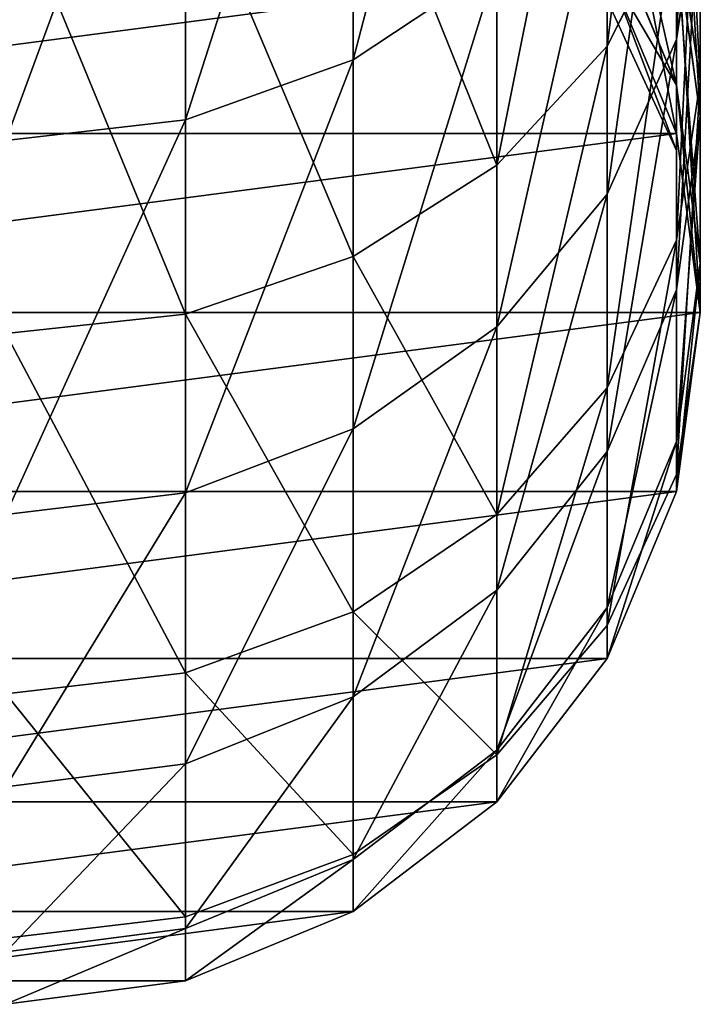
# Model space of a CAD drawing. Header units: inches. Extents: x 15 to 546804, y -66 to 267312.
# Tile 397 of 478: x 433607.5 to 433615.34, y 134581.32 to 134592.67. Entities that reach past the tile are written whole.
import ezdxf

# ---------------------------------------------------------------- set-up
doc = ezdxf.new("R2010")
doc.units = ezdxf.units.IN
doc.header["$MEASUREMENT"] = 0

msp = doc.modelspace()

# ---------------------------------------------------------------- linework, layer by layer
at = {"color": 7, "extrusion": (-1, -1.27576e-07, -3.33067e-16)}
for p, q in [((433611.336, 134597.544, 1633.463), (433611.336, 134592.207, 1625.564)), ((433614.265, 134592.365, 971.322), (433614.265, 134597.349, 963.685)), ((433609.407, 134596.912, 1633.954), (433609.407, 134591.516, 1625.967)), ((433615.064, 134596.406, 1623.114), (433615.064, 134592.441, 1615.155)), ((433612.993, 134590.994, 970.55), (433612.993, 134596.091, 962.739)), ((433615.336, 134591.958, 980.958), (433615.336, 134595.677, 973.183)), ((433611.336, 134589.941, 969.959), (433611.336, 134595.125, 962.014)), ((433614.265, 134594.738, 1624.087), (433614.265, 134590.66, 1615.9)), ((433609.407, 134589.279, 969.587), (433609.407, 134594.518, 961.558)), ((433615.336, 134594.353, 1614.356), (433615.064, 134592.441, 1615.155)), ((433615.336, 134594.353, 1614.356), (433615.336, 134591.56, 1606.203)), ((433615.064, 134593.963, 972.22), (433614.265, 134592.365, 971.322)), ((433615.064, 134590.132, 980.228), (433615.064, 134593.963, 972.22)), ((433614.265, 134593.832, 1597.226), (433615.064, 134591.918, 1597.481)), ((433615.064, 134593.784, 981.687), (433615.336, 134591.958, 980.958)), ((433615.064, 134591.359, 989.154), (433615.064, 134593.784, 981.687)), ((433615.064, 134593.56, 1605.662), (433615.336, 134591.56, 1606.203)), ((433615.064, 134593.56, 1605.662), (433615.064, 134591.918, 1597.481)), ((433612.993, 134593.306, 1624.923), (433611.336, 134592.207, 1625.564)), ((433612.993, 134593.306, 1624.923), (433612.993, 134589.13, 1616.54)), ((433614.265, 134593.281, 1588.891), (433615.064, 134591.359, 1589.018)), ((433615.064, 134591.359, 1589.154), (433614.265, 134593.281, 1589.154)), ((433615.064, 134591.359, 989.154), (433614.265, 134593.281, 989.154)), ((433614.265, 134592.901, 990.325), (433615.064, 134591.162, 989.76)), ((433614.265, 134592.365, 971.322), (433612.993, 134590.994, 970.55)), ((433615.064, 134592.441, 1615.155), (433614.265, 134590.66, 1615.9)), ((433614.265, 134588.43, 979.548), (433614.265, 134592.365, 971.322)), ((433615.064, 134592.441, 1615.155), (433615.064, 134589.559, 1606.744)), ((433611.336, 134592.207, 1625.564), (433609.407, 134591.516, 1625.967)), ((433611.336, 134592.207, 1625.564), (433611.336, 134587.956, 1617.031)), ((433615.336, 134591.958, 980.958), (433615.064, 134590.132, 980.228)), ((433615.064, 134591.918, 1597.481), (433615.336, 134589.864, 1597.753)), ((433615.064, 134591.918, 1597.481), (433615.064, 134591.359, 1589.154)), ((433615.336, 134589.296, 989.154), (433615.336, 134591.958, 980.958)), ((433609.407, 134591.516, 1625.967), (433607.336, 134591.28, 1626.105)), ((433609.407, 134591.516, 1625.967), (433609.407, 134587.218, 1617.34)), ((433615.336, 134591.56, 1606.203), (433615.064, 134589.559, 1606.744)), ((433615.336, 134591.56, 1606.203), (433615.336, 134589.864, 1597.753)), ((433615.064, 134591.359, 1589.018), (433615.336, 134589.295, 1589.154)), ((433615.336, 134589.295, 1589.154), (433615.064, 134591.359, 1589.154)), ((433615.064, 134591.359, 1589.154), (433615.064, 134591.359, 1589.018)), ((433615.336, 134589.296, 989.154), (433615.064, 134591.359, 989.154)), ((433615.064, 134591.359, 1589.018), (433615.064, 134591.359, 989.154)), ((433615.064, 134591.162, 989.76), (433615.064, 134591.359, 989.154)), ((433612.993, 134590.994, 970.55), (433611.336, 134589.941, 969.959)), ((433612.993, 134586.969, 978.964), (433612.993, 134590.994, 970.55)), ((433614.265, 134590.66, 1615.9), (433612.993, 134589.13, 1616.54)), ((433614.265, 134590.66, 1615.9), (433614.265, 134587.695, 1607.248)), ((433615.064, 134590.132, 980.228), (433614.265, 134588.43, 979.548)), ((433615.064, 134587.429, 988.548), (433615.064, 134590.132, 980.228)), ((433611.336, 134589.941, 969.959), (433609.407, 134589.279, 969.587)), ((433611.336, 134585.848, 978.516), (433611.336, 134589.941, 969.959)), ((433615.336, 134589.864, 1597.753), (433615.064, 134587.81, 1598.026)), ((433615.336, 134589.864, 1597.753), (433615.336, 134589.295, 1589.154)), ((433615.064, 134589.559, 1606.744), (433614.265, 134587.695, 1607.248)), ((433615.064, 134589.559, 1606.744), (433615.064, 134587.81, 1598.026)), ((433615.064, 134587.232, 989.154), (433615.336, 134589.296, 989.154)), ((433615.336, 134589.296, 989.154), (433615.064, 134587.429, 988.548)), ((433615.336, 134589.295, 1589.154), (433615.064, 134587.232, 1589.291)), ((433615.064, 134587.232, 1589.154), (433615.336, 134589.295, 1589.154)), ((433615.336, 134589.295, 1589.154), (433615.336, 134589.296, 989.154)), ((433609.407, 134589.279, 969.587), (433607.336, 134589.054, 969.46)), ((433609.407, 134585.143, 978.235), (433609.407, 134589.279, 969.587)), ((433612.993, 134589.13, 1616.54), (433611.336, 134587.956, 1617.031)), ((433612.993, 134589.13, 1616.54), (433612.993, 134586.095, 1607.681)), ((433614.265, 134588.43, 979.548), (433612.993, 134586.969, 978.964)), ((433614.265, 134585.69, 987.983), (433614.265, 134588.43, 979.548)), ((433611.336, 134587.956, 1617.031), (433609.407, 134587.218, 1617.34)), ((433611.336, 134587.956, 1617.031), (433611.336, 134584.866, 1608.013)), ((433615.064, 134587.81, 1598.026), (433614.265, 134585.896, 1598.281)), ((433615.064, 134587.81, 1598.026), (433615.064, 134587.232, 1589.291)), ((433614.265, 134587.695, 1607.248), (433612.993, 134586.095, 1607.681)), ((433614.265, 134587.695, 1607.248), (433614.265, 134585.896, 1598.281)), ((433615.064, 134587.429, 988.548), (433614.265, 134585.69, 987.983)), ((433609.407, 134587.218, 1617.34), (433607.336, 134586.967, 1617.445)), ((433609.407, 134587.218, 1617.34), (433609.407, 134584.094, 1608.222)), ((433615.064, 134587.232, 1589.291), (433614.265, 134585.31, 1589.418)), ((433614.265, 134585.31, 1589.154), (433615.064, 134587.232, 1589.154)), ((433614.265, 134585.31, 989.154), (433615.064, 134587.232, 989.154)), ((433615.064, 134587.232, 1589.154), (433615.064, 134587.232, 989.154)), ((433612.993, 134586.969, 978.964), (433611.336, 134585.848, 978.516)), ((433612.993, 134584.197, 987.498), (433612.993, 134586.969, 978.964)), ((433612.993, 134586.095, 1607.681), (433611.336, 134584.866, 1608.013)), ((433612.993, 134586.095, 1607.681), (433612.993, 134584.252, 1598.499)), ((433614.265, 134585.896, 1598.281), (433612.993, 134584.252, 1598.499)), ((433614.265, 134585.896, 1598.281), (433614.265, 134585.31, 1589.418)), ((433611.336, 134585.848, 978.516), (433609.407, 134585.143, 978.235)), ((433611.336, 134583.051, 987.126), (433611.336, 134585.848, 978.516)), ((433614.265, 134585.69, 987.983), (433612.993, 134584.197, 987.498)), ((433614.265, 134585.31, 1589.418), (433612.993, 134583.659, 1589.527)), ((433612.993, 134583.659, 1589.154), (433614.265, 134585.31, 1589.154)), ((433612.993, 134583.659, 989.154), (433614.265, 134585.31, 989.154)), ((433614.265, 134585.31, 1589.154), (433614.265, 134585.31, 989.154)), ((433609.407, 134585.143, 978.235), (433607.336, 134584.902, 978.139)), ((433609.407, 134582.331, 986.892), (433609.407, 134585.143, 978.235)), ((433611.336, 134584.866, 1608.013), (433609.407, 134584.094, 1608.222)), ((433611.336, 134584.866, 1608.013), (433611.336, 134582.991, 1598.666)), ((433612.993, 134584.252, 1598.499), (433611.336, 134582.991, 1598.666)), ((433612.993, 134584.197, 987.498), (433611.336, 134583.051, 987.126)), ((433612.993, 134584.252, 1598.499), (433612.993, 134583.659, 1589.527)), ((433609.407, 134584.094, 1608.222), (433607.336, 134583.831, 1608.293)), ((433609.407, 134584.094, 1608.222), (433609.407, 134582.198, 1598.772)), ((433612.993, 134583.659, 1589.527), (433611.336, 134582.392, 1589.611)), ((433611.336, 134582.392, 1589.154), (433612.993, 134583.659, 1589.154)), ((433611.336, 134582.392, 989.154), (433612.993, 134583.659, 989.154)), ((433612.993, 134583.659, 1589.154), (433612.993, 134583.659, 989.154)), ((433611.336, 134583.051, 987.126), (433609.407, 134582.331, 986.892)), ((433611.336, 134582.991, 1598.666), (433609.407, 134582.198, 1598.772)), ((433611.336, 134582.991, 1598.666), (433611.336, 134582.392, 1589.611)), ((433611.336, 134582.392, 1589.611), (433609.407, 134581.595, 1589.663)), ((433609.407, 134581.595, 1589.154), (433611.336, 134582.392, 1589.154)), ((433609.407, 134581.595, 989.154), (433611.336, 134582.392, 989.154)), ((433611.336, 134582.392, 1589.154), (433611.336, 134582.392, 989.154)), ((433609.407, 134582.331, 986.892), (433607.336, 134582.085, 986.812)), ((433609.407, 134582.198, 1598.772), (433607.336, 134581.927, 1598.808)), ((433609.407, 134582.198, 1598.772), (433609.407, 134581.595, 1589.663)), ((433609.407, 134581.595, 1589.663), (433607.336, 134581.324, 1589.681)), ((433607.336, 134581.324, 1589.154), (433609.407, 134581.595, 1589.154)), ((433607.336, 134581.324, 989.154), (433609.407, 134581.595, 989.154)), ((433609.407, 134581.595, 1589.154), (433609.407, 134581.595, 989.154))]:
    msp.add_line(p, q, dxfattribs=at)

# ---------------------------------------------------------------- meshes
at = {"color": 7}
mesh = msp.add_polyface(dxfattribs=at)
corners = [(433614.265, 134592.365, 971.322), (433615.064, 134598.814, 964.785), (433614.265, 134597.349, 963.685), (433615.064, 134593.963, 972.22)]
mesh.append_faces([[corners[k] for k in face] for face in [(0, 1, 2), (1, 0, 3)]], dxfattribs={"vtx0": -1, "color": 7})
mesh = msp.add_polyface(dxfattribs=at)
corners = [(433611.336, 134592.207, 1625.564), (433612.993, 134598.549, 1632.683), (433612.993, 134593.306, 1624.923), (433611.336, 134597.544, 1633.463)]
mesh.append_faces([[corners[k] for k in face] for face in [(0, 1, 2), (1, 0, 3)]], dxfattribs={"vtx0": -1, "color": 7})
mesh = msp.add_polyface(dxfattribs=at)
corners = [(433615.064, 134592.441, 1615.155), (433615.336, 134598.196, 1622.07), (433615.336, 134594.353, 1614.356), (433615.064, 134596.406, 1623.114)]
mesh.append_faces([[corners[k] for k in face] for face in [(0, 1, 2), (1, 0, 3)]], dxfattribs={"vtx0": -1, "color": 7})
mesh = msp.add_polyface(dxfattribs=at)
corners = [(433609.407, 134591.516, 1625.967), (433611.336, 134597.544, 1633.463), (433611.336, 134592.207, 1625.564), (433609.407, 134596.912, 1633.954)]
mesh.append_faces([[corners[k] for k in face] for face in [(0, 1, 2), (1, 0, 3)]], dxfattribs={"vtx0": -1, "color": 7})
mesh = msp.add_polyface(dxfattribs=at)
corners = [(433612.993, 134590.994, 970.55), (433614.265, 134597.349, 963.685), (433612.993, 134596.091, 962.739), (433614.265, 134592.365, 971.322)]
mesh.append_faces([[corners[k] for k in face] for face in [(0, 1, 2), (1, 0, 3)]], dxfattribs={"vtx0": -1, "color": 7})
mesh = msp.add_polyface(dxfattribs=at)
corners = [(433615.336, 134591.958, 980.958), (433615.064, 134597.391, 974.147), (433615.336, 134595.677, 973.183), (433615.064, 134593.784, 981.687)]
mesh.append_faces([[corners[k] for k in face] for face in [(0, 1, 2), (1, 0, 3)]], dxfattribs={"vtx0": -1, "color": 7})
mesh = msp.add_polyface(dxfattribs=at)
corners = [(433609.407, 134581.595, 1589.154), (433605.266, 134581.595, 1589.154), (433607.336, 134581.324, 1589.154), (433611.336, 134582.392, 1589.154), (433603.336, 134582.392, 1589.154), (433612.993, 134583.659, 1589.154), (433601.68, 134583.659, 1589.154), (433614.265, 134585.31, 1589.154), (433600.408, 134585.31, 1589.154), (433615.064, 134587.232, 1589.154), (433599.609, 134587.232, 1589.154), (433615.336, 134589.295, 1589.154), (433599.336, 134589.295, 1589.154), (433615.064, 134591.359, 1589.154), (433599.609, 134591.359, 1589.154), (433614.265, 134593.281, 1589.154), (433600.408, 134593.281, 1589.154), (433612.993, 134594.932, 1589.154), (433601.68, 134594.932, 1589.154), (433611.336, 134596.199, 1589.154), (433603.336, 134596.199, 1589.154), (433609.407, 134596.995, 1589.154), (433605.266, 134596.995, 1589.154), (433607.336, 134597.267, 1589.154)]
mesh.append_faces([[corners[k] for k in face] for face in [(0, 1, 2), (22, 21, 23)]], dxfattribs={"vtx0": -1, "color": 7})
mesh.append_faces([[corners[k] for k in face] for face in [(1, 3, 4), (4, 5, 6), (6, 7, 8), (8, 9, 10), (10, 11, 12), (12, 13, 14), (14, 15, 16), (16, 17, 18), (18, 19, 20), (20, 21, 22)]], dxfattribs={"vtx0": -1, "vtx1": -1, "color": 7})
mesh.append_faces([[corners[k] for k in face] for face in [(1, 0, 3), (4, 3, 5), (6, 5, 7), (8, 7, 9), (10, 9, 11), (12, 11, 13), (14, 13, 15), (16, 15, 17), (18, 17, 19), (20, 19, 21)]], dxfattribs={"vtx0": -1, "vtx2": -1, "color": 7})
mesh = msp.add_polyface(dxfattribs=at)
corners = [(433607.336, 134591.28, 1626.105), (433609.407, 134596.912, 1633.954), (433609.407, 134591.516, 1625.967), (433607.336, 134596.696, 1634.121)]
mesh.append_faces([[corners[k] for k in face] for face in [(0, 1, 2), (1, 0, 3)]], dxfattribs={"vtx0": -1, "color": 7})
mesh = msp.add_polyface(dxfattribs=at)
corners = [(433614.265, 134590.66, 1615.9), (433615.064, 134596.406, 1623.114), (433615.064, 134592.441, 1615.155), (433614.265, 134594.738, 1624.087)]
mesh.append_faces([[corners[k] for k in face] for face in [(0, 1, 2), (1, 0, 3)]], dxfattribs={"vtx0": -1, "color": 7})
mesh = msp.add_polyface(dxfattribs=at)
corners = [(433615.336, 134591.56, 1606.203), (433615.064, 134596.265, 1613.556), (433615.064, 134593.56, 1605.662), (433615.336, 134594.353, 1614.356)]
mesh.append_faces([[corners[k] for k in face] for face in [(0, 1, 2), (1, 0, 3)]], dxfattribs={"vtx0": -1, "color": 7})
mesh = msp.add_polyface(dxfattribs=at)
corners = [(433611.336, 134595.125, 962.014), (433612.993, 134590.994, 970.55), (433612.993, 134596.091, 962.739), (433611.336, 134589.941, 969.959)]
mesh.append_faces([[corners[k] for k in face] for face in [(0, 1, 2), (1, 0, 3)]], dxfattribs={"vtx0": -1, "color": 7})
mesh = msp.add_polyface(dxfattribs=at)
corners = [(433615.064, 134590.132, 980.228), (433615.336, 134595.677, 973.183), (433615.064, 134593.963, 972.22), (433615.336, 134591.958, 980.958)]
mesh.append_faces([[corners[k] for k in face] for face in [(0, 1, 2), (1, 0, 3)]], dxfattribs={"vtx0": -1, "color": 7})
mesh = msp.add_polyface(dxfattribs=at)
corners = [(433615.064, 134591.359, 989.154), (433614.265, 134595.486, 982.367), (433615.064, 134593.784, 981.687), (433614.265, 134593.281, 989.154)]
mesh.append_faces([[corners[k] for k in face] for face in [(0, 1, 2), (1, 0, 3)]], dxfattribs={"vtx0": -1, "color": 7})
mesh = msp.add_polyface(dxfattribs=at)
corners = [(433615.064, 134591.918, 1597.481), (433614.265, 134595.424, 1605.158), (433614.265, 134593.832, 1597.226), (433615.064, 134593.56, 1605.662)]
mesh.append_faces([[corners[k] for k in face] for face in [(0, 1, 2), (1, 0, 3)]], dxfattribs={"vtx0": -1, "color": 7})
mesh = msp.add_polyface(dxfattribs=at)
corners = [(433609.407, 134594.518, 961.558), (433611.336, 134589.941, 969.959), (433611.336, 134595.125, 962.014), (433609.407, 134589.279, 969.587)]
mesh.append_faces([[corners[k] for k in face] for face in [(0, 1, 2), (1, 0, 3)]], dxfattribs={"vtx0": -1, "color": 7})
mesh = msp.add_polyface(dxfattribs=at)
corners = [(433612.993, 134589.13, 1616.54), (433614.265, 134594.738, 1624.087), (433614.265, 134590.66, 1615.9), (433612.993, 134593.306, 1624.923)]
mesh.append_faces([[corners[k] for k in face] for face in [(0, 1, 2), (1, 0, 3)]], dxfattribs={"vtx0": -1, "color": 7})
mesh = msp.add_polyface(dxfattribs=at)
corners = [(433607.336, 134594.311, 961.403), (433609.407, 134589.279, 969.587), (433609.407, 134594.518, 961.558), (433607.336, 134589.054, 969.46)]
mesh.append_faces([[corners[k] for k in face] for face in [(0, 1, 2), (1, 0, 3)]], dxfattribs={"vtx0": -1, "color": 7})
mesh = msp.add_polyface(dxfattribs=at)
corners = [(433615.064, 134589.559, 1606.744), (433615.336, 134594.353, 1614.356), (433615.336, 134591.56, 1606.203), (433615.064, 134592.441, 1615.155)]
mesh.append_faces([[corners[k] for k in face] for face in [(0, 1, 2), (1, 0, 3)]], dxfattribs={"vtx0": -1, "color": 7})
mesh = msp.add_polyface(dxfattribs=at)
corners = [(433614.265, 134588.43, 979.548), (433615.064, 134593.963, 972.22), (433614.265, 134592.365, 971.322), (433615.064, 134590.132, 980.228)]
mesh.append_faces([[corners[k] for k in face] for face in [(0, 1, 2), (1, 0, 3)]], dxfattribs={"vtx0": -1, "color": 7})
mesh = msp.add_polyface(dxfattribs=at)
corners = [(433615.064, 134591.918, 1597.481), (433614.265, 134593.281, 1589.154), (433615.064, 134591.359, 1589.154), (433614.265, 134593.832, 1597.226)]
mesh.append_faces([[corners[k] for k in face] for face in [(0, 1, 2), (1, 0, 3)]], dxfattribs={"vtx0": -1, "color": 7})
mesh = msp.add_polyface(dxfattribs=at)
corners = [(433615.336, 134589.296, 989.154), (433615.064, 134593.784, 981.687), (433615.336, 134591.958, 980.958), (433615.064, 134591.359, 989.154)]
mesh.append_faces([[corners[k] for k in face] for face in [(0, 1, 2), (1, 0, 3)]], dxfattribs={"vtx0": -1, "color": 7})
mesh = msp.add_polyface(dxfattribs=at)
corners = [(433615.336, 134589.864, 1597.753), (433615.064, 134593.56, 1605.662), (433615.064, 134591.918, 1597.481), (433615.336, 134591.56, 1606.203)]
mesh.append_faces([[corners[k] for k in face] for face in [(0, 1, 2), (1, 0, 3)]], dxfattribs={"vtx0": -1, "color": 7})
mesh = msp.add_polyface(dxfattribs=at)
corners = [(433611.336, 134587.956, 1617.031), (433612.993, 134593.306, 1624.923), (433612.993, 134589.13, 1616.54), (433611.336, 134592.207, 1625.564)]
mesh.append_faces([[corners[k] for k in face] for face in [(0, 1, 2), (1, 0, 3)]], dxfattribs={"vtx0": -1, "color": 7})
mesh = msp.add_polyface(dxfattribs=at)
corners = [(433614.265, 134593.281, 1588.891), (433615.064, 134591.359, 989.154), (433614.265, 134593.281, 989.154), (433615.064, 134591.359, 1589.018)]
mesh.append_faces([[corners[k] for k in face] for face in [(0, 1, 2), (1, 0, 3)]], dxfattribs={"vtx0": -1, "color": 7})
mesh = msp.add_polyface(dxfattribs=at)
corners = [(433615.064, 134591.162, 989.76), (433614.265, 134593.281, 989.154), (433615.064, 134591.359, 989.154), (433614.265, 134592.901, 990.325)]
mesh.append_faces([[corners[k] for k in face] for face in [(0, 1, 2), (1, 0, 3)]], dxfattribs={"vtx0": -1, "color": 7})
mesh = msp.add_polyface(dxfattribs=at)
corners = [(433612.993, 134586.969, 978.964), (433614.265, 134592.365, 971.322), (433612.993, 134590.994, 970.55), (433614.265, 134588.43, 979.548)]
mesh.append_faces([[corners[k] for k in face] for face in [(0, 1, 2), (1, 0, 3)]], dxfattribs={"vtx0": -1, "color": 7})
mesh = msp.add_polyface(dxfattribs=at)
corners = [(433614.265, 134587.695, 1607.248), (433615.064, 134592.441, 1615.155), (433615.064, 134589.559, 1606.744), (433614.265, 134590.66, 1615.9)]
mesh.append_faces([[corners[k] for k in face] for face in [(0, 1, 2), (1, 0, 3)]], dxfattribs={"vtx0": -1, "color": 7})
mesh = msp.add_polyface(dxfattribs=at)
corners = [(433609.407, 134587.218, 1617.34), (433611.336, 134592.207, 1625.564), (433611.336, 134587.956, 1617.031), (433609.407, 134591.516, 1625.967)]
mesh.append_faces([[corners[k] for k in face] for face in [(0, 1, 2), (1, 0, 3)]], dxfattribs={"vtx0": -1, "color": 7})
mesh = msp.add_polyface(dxfattribs=at)
corners = [(433615.064, 134587.429, 988.548), (433615.336, 134591.958, 980.958), (433615.064, 134590.132, 980.228), (433615.336, 134589.296, 989.154)]
mesh.append_faces([[corners[k] for k in face] for face in [(0, 1, 2), (1, 0, 3)]], dxfattribs={"vtx0": -1, "color": 7})
mesh = msp.add_polyface(dxfattribs=at)
corners = [(433615.336, 134589.295, 1589.154), (433615.064, 134591.918, 1597.481), (433615.064, 134591.359, 1589.154), (433615.336, 134589.864, 1597.753)]
mesh.append_faces([[corners[k] for k in face] for face in [(0, 1, 2), (1, 0, 3)]], dxfattribs={"vtx0": -1, "color": 7})
mesh = msp.add_polyface(dxfattribs=at)
corners = [(433607.336, 134586.967, 1617.445), (433609.407, 134591.516, 1625.967), (433609.407, 134587.218, 1617.34), (433607.336, 134591.28, 1626.105)]
mesh.append_faces([[corners[k] for k in face] for face in [(0, 1, 2), (1, 0, 3)]], dxfattribs={"vtx0": -1, "color": 7})
mesh = msp.add_polyface(dxfattribs=at)
corners = [(433615.064, 134587.81, 1598.026), (433615.336, 134591.56, 1606.203), (433615.336, 134589.864, 1597.753), (433615.064, 134589.559, 1606.744)]
mesh.append_faces([[corners[k] for k in face] for face in [(0, 1, 2), (1, 0, 3)]], dxfattribs={"vtx0": -1, "color": 7})
mesh = msp.add_polyface(dxfattribs=at)
corners = [(433615.064, 134591.359, 1589.018), (433615.336, 134589.296, 989.154), (433615.064, 134591.359, 989.154), (433615.336, 134589.295, 1589.154)]
mesh.append_faces([[corners[k] for k in face] for face in [(0, 1, 2), (1, 0, 3)]], dxfattribs={"vtx0": -1, "color": 7})
mesh = msp.add_polyface(dxfattribs=at)
corners = [(433611.336, 134589.941, 969.959), (433612.993, 134586.969, 978.964), (433612.993, 134590.994, 970.55), (433611.336, 134585.848, 978.516)]
mesh.append_faces([[corners[k] for k in face] for face in [(0, 1, 2), (1, 0, 3)]], dxfattribs={"vtx0": -1, "color": 7})
mesh = msp.add_polyface(dxfattribs=at)
corners = [(433612.993, 134586.095, 1607.681), (433614.265, 134590.66, 1615.9), (433614.265, 134587.695, 1607.248), (433612.993, 134589.13, 1616.54)]
mesh.append_faces([[corners[k] for k in face] for face in [(0, 1, 2), (1, 0, 3)]], dxfattribs={"vtx0": -1, "color": 7})
mesh = msp.add_polyface(dxfattribs=at)
corners = [(433614.265, 134585.69, 987.983), (433615.064, 134590.132, 980.228), (433614.265, 134588.43, 979.548), (433615.064, 134587.429, 988.548)]
mesh.append_faces([[corners[k] for k in face] for face in [(0, 1, 2), (1, 0, 3)]], dxfattribs={"vtx0": -1, "color": 7})
mesh = msp.add_polyface(dxfattribs=at)
corners = [(433609.407, 134589.279, 969.587), (433611.336, 134585.848, 978.516), (433611.336, 134589.941, 969.959), (433609.407, 134585.143, 978.235)]
mesh.append_faces([[corners[k] for k in face] for face in [(0, 1, 2), (1, 0, 3)]], dxfattribs={"vtx0": -1, "color": 7})
mesh = msp.add_polyface(dxfattribs=at)
corners = [(433615.064, 134587.232, 1589.291), (433615.336, 134589.864, 1597.753), (433615.336, 134589.295, 1589.154), (433615.064, 134587.81, 1598.026)]
mesh.append_faces([[corners[k] for k in face] for face in [(0, 1, 2), (1, 0, 3)]], dxfattribs={"vtx0": -1, "color": 7})
mesh = msp.add_polyface(dxfattribs=at)
corners = [(433614.265, 134585.896, 1598.281), (433615.064, 134589.559, 1606.744), (433615.064, 134587.81, 1598.026), (433614.265, 134587.695, 1607.248)]
mesh.append_faces([[corners[k] for k in face] for face in [(0, 1, 2), (1, 0, 3)]], dxfattribs={"vtx0": -1, "color": 7})
mesh = msp.add_polyface(dxfattribs=at)
corners = [(433615.336, 134589.295, 1589.154), (433615.064, 134587.232, 989.154), (433615.336, 134589.296, 989.154), (433615.064, 134587.232, 1589.154)]
mesh.append_faces([[corners[k] for k in face] for face in [(0, 1, 2), (1, 0, 3)]], dxfattribs={"vtx0": -1, "color": 7})
mesh = msp.add_polyface(dxfattribs=at)
corners = [(433607.336, 134589.054, 969.46), (433609.407, 134585.143, 978.235), (433609.407, 134589.279, 969.587), (433607.336, 134584.902, 978.139)]
mesh.append_faces([[corners[k] for k in face] for face in [(0, 1, 2), (1, 0, 3)]], dxfattribs={"vtx0": -1, "color": 7})
mesh = msp.add_polyface(dxfattribs=at)
corners = [(433611.336, 134584.866, 1608.013), (433612.993, 134589.13, 1616.54), (433612.993, 134586.095, 1607.681), (433611.336, 134587.956, 1617.031)]
mesh.append_faces([[corners[k] for k in face] for face in [(0, 1, 2), (1, 0, 3)]], dxfattribs={"vtx0": -1, "color": 7})
mesh = msp.add_polyface(dxfattribs=at)
corners = [(433612.993, 134584.197, 987.498), (433614.265, 134588.43, 979.548), (433612.993, 134586.969, 978.964), (433614.265, 134585.69, 987.983)]
mesh.append_faces([[corners[k] for k in face] for face in [(0, 1, 2), (1, 0, 3)]], dxfattribs={"vtx0": -1, "color": 7})
mesh = msp.add_polyface(dxfattribs=at)
corners = [(433609.407, 134584.094, 1608.222), (433611.336, 134587.956, 1617.031), (433611.336, 134584.866, 1608.013), (433609.407, 134587.218, 1617.34)]
mesh.append_faces([[corners[k] for k in face] for face in [(0, 1, 2), (1, 0, 3)]], dxfattribs={"vtx0": -1, "color": 7})
mesh = msp.add_polyface(dxfattribs=at)
corners = [(433614.265, 134585.31, 1589.418), (433615.064, 134587.81, 1598.026), (433615.064, 134587.232, 1589.291), (433614.265, 134585.896, 1598.281)]
mesh.append_faces([[corners[k] for k in face] for face in [(0, 1, 2), (1, 0, 3)]], dxfattribs={"vtx0": -1, "color": 7})
mesh = msp.add_polyface(dxfattribs=at)
corners = [(433612.993, 134584.252, 1598.499), (433614.265, 134587.695, 1607.248), (433614.265, 134585.896, 1598.281), (433612.993, 134586.095, 1607.681)]
mesh.append_faces([[corners[k] for k in face] for face in [(0, 1, 2), (1, 0, 3)]], dxfattribs={"vtx0": -1, "color": 7})
mesh = msp.add_polyface(dxfattribs=at)
corners = [(433607.336, 134583.831, 1608.293), (433609.407, 134587.218, 1617.34), (433609.407, 134584.094, 1608.222), (433607.336, 134586.967, 1617.445)]
mesh.append_faces([[corners[k] for k in face] for face in [(0, 1, 2), (1, 0, 3)]], dxfattribs={"vtx0": -1, "color": 7})
mesh = msp.add_polyface(dxfattribs=at)
corners = [(433615.064, 134587.232, 1589.154), (433614.265, 134585.31, 989.154), (433615.064, 134587.232, 989.154), (433614.265, 134585.31, 1589.154)]
mesh.append_faces([[corners[k] for k in face] for face in [(0, 1, 2), (1, 0, 3)]], dxfattribs={"vtx0": -1, "color": 7})
mesh = msp.add_polyface(dxfattribs=at)
corners = [(433611.336, 134585.848, 978.516), (433612.993, 134584.197, 987.498), (433612.993, 134586.969, 978.964), (433611.336, 134583.051, 987.126)]
mesh.append_faces([[corners[k] for k in face] for face in [(0, 1, 2), (1, 0, 3)]], dxfattribs={"vtx0": -1, "color": 7})
mesh = msp.add_polyface(dxfattribs=at)
corners = [(433611.336, 134582.991, 1598.666), (433612.993, 134586.095, 1607.681), (433612.993, 134584.252, 1598.499), (433611.336, 134584.866, 1608.013)]
mesh.append_faces([[corners[k] for k in face] for face in [(0, 1, 2), (1, 0, 3)]], dxfattribs={"vtx0": -1, "color": 7})
mesh = msp.add_polyface(dxfattribs=at)
corners = [(433612.993, 134583.659, 1589.527), (433614.265, 134585.896, 1598.281), (433614.265, 134585.31, 1589.418), (433612.993, 134584.252, 1598.499)]
mesh.append_faces([[corners[k] for k in face] for face in [(0, 1, 2), (1, 0, 3)]], dxfattribs={"vtx0": -1, "color": 7})
mesh = msp.add_polyface(dxfattribs=at)
corners = [(433609.407, 134585.143, 978.235), (433611.336, 134583.051, 987.126), (433611.336, 134585.848, 978.516), (433609.407, 134582.331, 986.892)]
mesh.append_faces([[corners[k] for k in face] for face in [(0, 1, 2), (1, 0, 3)]], dxfattribs={"vtx0": -1, "color": 7})
mesh = msp.add_polyface(dxfattribs=at)
corners = [(433614.265, 134585.31, 1589.154), (433612.993, 134583.659, 989.154), (433614.265, 134585.31, 989.154), (433612.993, 134583.659, 1589.154)]
mesh.append_faces([[corners[k] for k in face] for face in [(0, 1, 2), (1, 0, 3)]], dxfattribs={"vtx0": -1, "color": 7})
mesh = msp.add_polyface(dxfattribs=at)
corners = [(433607.336, 134584.902, 978.139), (433609.407, 134582.331, 986.892), (433609.407, 134585.143, 978.235), (433607.336, 134582.085, 986.812)]
mesh.append_faces([[corners[k] for k in face] for face in [(0, 1, 2), (1, 0, 3)]], dxfattribs={"vtx0": -1, "color": 7})
mesh = msp.add_polyface(dxfattribs=at)
corners = [(433609.407, 134582.198, 1598.772), (433611.336, 134584.866, 1608.013), (433611.336, 134582.991, 1598.666), (433609.407, 134584.094, 1608.222)]
mesh.append_faces([[corners[k] for k in face] for face in [(0, 1, 2), (1, 0, 3)]], dxfattribs={"vtx0": -1, "color": 7})
mesh = msp.add_polyface(dxfattribs=at)
corners = [(433611.336, 134582.392, 1589.611), (433612.993, 134584.252, 1598.499), (433612.993, 134583.659, 1589.527), (433611.336, 134582.991, 1598.666)]
mesh.append_faces([[corners[k] for k in face] for face in [(0, 1, 2), (1, 0, 3)]], dxfattribs={"vtx0": -1, "color": 7})
mesh = msp.add_polyface(dxfattribs=at)
corners = [(433607.336, 134581.927, 1598.808), (433609.407, 134584.094, 1608.222), (433609.407, 134582.198, 1598.772), (433607.336, 134583.831, 1608.293)]
mesh.append_faces([[corners[k] for k in face] for face in [(0, 1, 2), (1, 0, 3)]], dxfattribs={"vtx0": -1, "color": 7})
mesh = msp.add_polyface(dxfattribs=at)
corners = [(433611.336, 134582.392, 1589.154), (433612.993, 134583.659, 989.154), (433612.993, 134583.659, 1589.154), (433611.336, 134582.392, 989.154)]
mesh.append_faces([[corners[k] for k in face] for face in [(0, 1, 2), (1, 0, 3)]], dxfattribs={"vtx0": -1, "color": 7})
mesh = msp.add_polyface(dxfattribs=at)
corners = [(433609.407, 134581.595, 1589.663), (433611.336, 134582.991, 1598.666), (433611.336, 134582.392, 1589.611), (433609.407, 134582.198, 1598.772)]
mesh.append_faces([[corners[k] for k in face] for face in [(0, 1, 2), (1, 0, 3)]], dxfattribs={"vtx0": -1, "color": 7})
mesh = msp.add_polyface(dxfattribs=at)
corners = [(433609.407, 134581.595, 1589.154), (433611.336, 134582.392, 989.154), (433611.336, 134582.392, 1589.154), (433609.407, 134581.595, 989.154)]
mesh.append_faces([[corners[k] for k in face] for face in [(0, 1, 2), (1, 0, 3)]], dxfattribs={"vtx0": -1, "color": 7})
mesh = msp.add_polyface(dxfattribs=at)
corners = [(433607.336, 134581.324, 1589.681), (433609.407, 134582.198, 1598.772), (433609.407, 134581.595, 1589.663), (433607.336, 134581.927, 1598.808)]
mesh.append_faces([[corners[k] for k in face] for face in [(0, 1, 2), (1, 0, 3)]], dxfattribs={"vtx0": -1, "color": 7})
mesh = msp.add_polyface(dxfattribs=at)
corners = [(433607.336, 134581.324, 1589.154), (433609.407, 134581.595, 989.154), (433609.407, 134581.595, 1589.154), (433607.336, 134581.324, 989.154)]
mesh.append_faces([[corners[k] for k in face] for face in [(0, 1, 2), (1, 0, 3)]], dxfattribs={"vtx0": -1, "color": 7})

doc.saveas('drawing.dxf')
